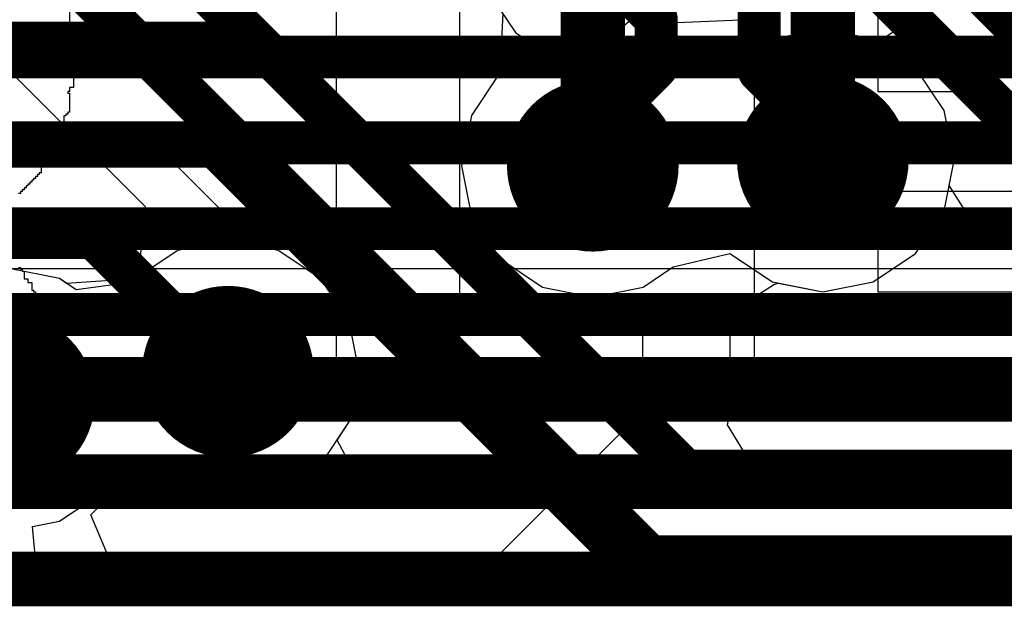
# Model space of a CAD drawing. Header units: millimetres. Extents: x -2 to 68, y -2 to 27.4.
# Tile 286 of 594: x 37.5 to 39.8, y 0.2 to 1.6. Entities that reach past the tile are written whole.
import ezdxf

# ---------------------------------------------------------------- set-up
doc = ezdxf.new("R2010")
doc.units = ezdxf.units.MM
for name, color, linetype in [('BottomLayer', 5, 'Continuous'), ('DrillGuide', 244, 'Continuous'), ('MidLayer1', 16, 'Continuous'), ('MidLayer2', 76, 'Continuous'), ('MidLayer3', 90, 'Continuous'), ('MidLayer4', 156, 'Continuous'), ('MidLayer5', 130, 'Continuous'), ('MidLayer6', 216, 'Continuous'), ('MidLayer7', 6, 'Continuous'), ('MidLayer8', 54, 'Continuous'), ('MultiLayer', 9, 'Continuous'), ('TopLayer', 1, 'Continuous'), ('TopOverlay', 2, 'Continuous'), ('ViaHoleLayer', 16, 'Continuous')]:
    doc.layers.add(name, color=color, linetype=linetype)

msp = doc.modelspace()

# ---------------------------------------------------------------- linework, layer by layer
at = {"layer": 'BottomLayer', "const_width": 0.1}
for points in [[(35.9593, 1.5), (44.1461, 1.5)], [(35.8474, 1.3), (44.2517, 1.3)], [(35.7126, 1.1), (44.9174, 1.1)], [(35.6298, 0.9), (45.0003, 0.9)], [(35.547, 0.7), (45.0831, 0.7)], [(35.4641, 0.5), (45.166, 0.5)]]:
    msp.add_lwpolyline(points, dxfattribs=at)
at = {"layer": 'DrillGuide', "const_width": 0.1}
for points in [[(39.32, 1.2585, 1), (39.42, 1.2585, 1)], [(38.784, 1.2465, 1), (38.884, 1.2465, 1)], [(37.9338, 0.7666, 1), (38.0338, 0.7666, 1)], [(37.424, 0.701, 1), (37.524, 0.701, 1)]]:
    msp.add_lwpolyline(points, format="xyb", close=True, dxfattribs=at)
at = {"layer": 'MidLayer1'}
for p, q in [((39.5863, 1.4748), (39.5798, 1.6135)), ((38.6242, 1.6015), (38.6177, 1.4628)), ((39.6526, 1.3755), (39.5863, 1.4748)), ((38.6177, 1.4628), (38.5514, 1.3635)), ((38.5514, 1.3635), (38.5281, 1.2465)), ((39.6759, 1.2585), (39.6526, 1.3755)), ((38.5281, 1.2465), (38.5514, 1.1294)), ((39.6526, 1.1414), (39.6759, 1.2585)), ((38.5514, 1.1294), (38.6177, 1.0302)), ((39.5863, 1.0422), (39.6526, 1.1414)), ((37.9838, 1.0725), (37.8668, 1.0492)), ((38.1009, 1.0492), (37.9838, 1.0725)), ((37.8668, 1.0492), (37.7676, 0.9829)), ((38.2001, 0.9829), (38.1009, 1.0492)), ((39.0217, 1.0111), (39.1537, 1.0422)), ((39.1537, 1.0422), (39.2529, 0.9759)), ((39.4871, 0.9759), (39.5863, 1.0422)), ((38.6177, 1.0302), (38.7169, 0.9639)), ((38.9511, 0.9639), (39.0217, 1.0111)), ((37.5911, 0.9836), (37.474, 1.0069)), ((37.6078, 0.9724), (37.5911, 0.9836)), ((37.7676, 0.9829), (37.6078, 0.9724)), ((38.2664, 0.8836), (38.2001, 0.9829)), ((38.7169, 0.9639), (38.834, 0.9406)), ((38.834, 0.9406), (38.9511, 0.9639)), ((39.2529, 0.9759), (39.37, 0.9526)), ((39.37, 0.9526), (39.4871, 0.9759)), ((38.2897, 0.7666), (38.2664, 0.8836)), ((38.2664, 0.6495), (38.2897, 0.7666)), ((38.2001, 0.5503), (38.2664, 0.6495)), ((38.1009, 0.484), (38.2001, 0.5503)), ((37.6646, 0.4329), (37.7171, 0.4865)), ((37.7171, 0.4865), (37.85, 0.4952)), ((37.85, 0.4952), (37.8668, 0.484)), ((37.8668, 0.484), (37.9838, 0.4607)), ((37.9838, 0.4607), (38.1009, 0.484)), ((37.7179, 0.3059), (37.6646, 0.4329)), ((62.4912, 0.3059), (37.7179, 0.3059))]:
    msp.add_line(p, q, dxfattribs=at)
at = {"layer": 'MidLayer1', "const_width": 0.15}
for points in [[(39.37, 1.2585), (39.37, 1.7495)], [(38.834, 1.2465), (38.834, 1.7375)], [(37.156, 1.019), (37.474, 0.701)]]:
    msp.add_lwpolyline(points, dxfattribs=at)
at = {"layer": 'MidLayer1'}
for points, const_width in [([(38.734, 1.2465, 1), (38.934, 1.2465, 1)], 0.2), ([(39.27, 1.2585, 1), (39.47, 1.2585, 1)], 0.2), ([(39.3325, 1.2585, 1), (39.4075, 1.2585, 1)], 0.075), ([(38.7965, 1.2465, 1), (38.8715, 1.2465, 1)], 0.075), ([(37.8838, 0.7666, 1), (38.0838, 0.7666, 1)], 0.2), ([(37.374, 0.701, 1), (37.574, 0.701, 1)], 0.2), ([(37.4365, 0.701, 1), (37.5115, 0.701, 1)], 0.075)]:
    msp.add_lwpolyline(points, format="xyb", close=True, dxfattribs=dict(at, const_width=const_width))
at = {"layer": 'MidLayer2'}
for p, q in [((39.3843, 1.5615), (39.3843, 1.6875)), ((39.4871, 1.5411), (39.3843, 1.5615)), ((39.5863, 1.4748), (39.4871, 1.5411)), ((39.6526, 1.3755), (39.5863, 1.4748)), ((39.6759, 1.2585), (39.6526, 1.3755)), ((39.6644, 1.2006), (39.6759, 1.2585)), ((39.7397, 1.0815), (39.6644, 1.2006)), ((39.7572, 1.0695), (39.7397, 1.0815)), ((39.8238, 1.0612), (39.7572, 1.0695)), ((37.6646, 0.4329), (37.7171, 0.4865)), ((37.7171, 0.4865), (37.85, 0.4952)), ((37.85, 0.4952), (37.8668, 0.484)), ((37.8668, 0.484), (37.9838, 0.4607)), ((37.9838, 0.4607), (38.1009, 0.484)), ((38.1009, 0.484), (38.1123, 0.4916)), ((38.1123, 0.4916), (39.8695, 0.4916)), ((37.7179, 0.3059), (37.6646, 0.4329)), ((62.4912, 0.3059), (37.7179, 0.3059))]:
    msp.add_line(p, q, dxfattribs=at)
at = {"layer": 'MidLayer2', "const_width": 0.1}
for points in [[(38.8311, 1.739), (38.982, 1.5881)], [(39.222, 1.4671), (39.222, 1.6875)], [(38.982, 1.4757), (38.982, 1.5881)], [(38.834, 1.3277), (38.982, 1.4757)], [(39.222, 1.4671), (39.37, 1.3191)], [(38.834, 1.2465), (38.834, 1.3277)], [(39.37, 1.2585), (39.37, 1.3191)], [(37.9838, 0.7666), (38.0039, 0.7465)], [(38.0039, 0.7465), (39.8695, 0.7465)], [(37.441, 0.701), (37.474, 0.701)]]:
    msp.add_lwpolyline(points, dxfattribs=at)
at = {"layer": 'MidLayer2'}
for points, const_width in [([(38.957, 1.5881, 1), (39.007, 1.5881, 1)], 0.05), ([(38.957, 1.5881, 1), (39.007, 1.5881, 1)], 0.05), ([(38.957, 1.4757, 1), (39.007, 1.4757, 1)], 0.05), ([(38.957, 1.4757, 1), (39.007, 1.4757, 1)], 0.05), ([(39.197, 1.4671, 1), (39.247, 1.4671, 1)], 0.05), ([(39.197, 1.4671, 1), (39.247, 1.4671, 1)], 0.05), ([(38.734, 1.2465, 1), (38.934, 1.2465, 1)], 0.2), ([(39.27, 1.2585, 1), (39.47, 1.2585, 1)], 0.2), ([(38.809, 1.3277, 1), (38.859, 1.3277, 1)], 0.05), ([(38.809, 1.3277, 1), (38.859, 1.3277, 1)], 0.05), ([(39.345, 1.3191, 1), (39.395, 1.3191, 1)], 0.05), ([(39.345, 1.3191, 1), (39.395, 1.3191, 1)], 0.05), ([(39.345, 1.2585, 1), (39.395, 1.2585, 1)], 0.05), ([(38.809, 1.2465, 1), (38.859, 1.2465, 1)], 0.05), ([(37.8838, 0.7666, 1), (38.0838, 0.7666, 1)], 0.2), ([(37.374, 0.701, 1), (37.574, 0.701, 1)], 0.2), ([(37.9588, 0.7666, 1), (38.0088, 0.7666, 1)], 0.05), ([(37.9789, 0.7465, 1), (38.0289, 0.7465, 1)], 0.05), ([(37.9789, 0.7465, 1), (38.0289, 0.7465, 1)], 0.05), ([(37.449, 0.701, 1), (37.499, 0.701, 1)], 0.05)]:
    msp.add_lwpolyline(points, format="xyb", close=True, dxfattribs=dict(at, const_width=const_width))
at = {"layer": 'MidLayer3', "const_width": 0.1}
for points in [[(39.6384, 1.7512), (40.4496, 0.94)], [(37.056, 1.532), (38.0535, 1.532)], [(38.0535, 1.532), (39.0504, 0.5351)], [(36.9566, 1.292), (37.9541, 1.292)], [(37.9541, 1.292), (38.9111, 0.3351)], [(39.0504, 0.5351), (59.4303, 0.5351)], [(38.9111, 0.3351), (59.5697, 0.3351)]]:
    msp.add_lwpolyline(points, dxfattribs=at)
at = {"layer": 'MidLayer3'}
for points, const_width in [([(38.0285, 1.532, 1), (38.0785, 1.532, 1)], 0.05), ([(38.0285, 1.532, 1), (38.0785, 1.532, 1)], 0.05), ([(38.734, 1.2465, 1), (38.934, 1.2465, 1)], 0.2), ([(39.27, 1.2585, 1), (39.47, 1.2585, 1)], 0.2), ([(37.9291, 1.292, 1), (37.9791, 1.292, 1)], 0.05), ([(37.9291, 1.292, 1), (37.9791, 1.292, 1)], 0.05), ([(37.8838, 0.7666, 1), (38.0838, 0.7666, 1)], 0.2), ([(37.374, 0.701, 1), (37.574, 0.701, 1)], 0.2), ([(39.0254, 0.5351, 1), (39.0754, 0.5351, 1)], 0.05), ([(39.0254, 0.5351, 1), (39.0754, 0.5351, 1)], 0.05), ([(38.8861, 0.3351, 1), (38.9361, 0.3351, 1)], 0.05), ([(38.8861, 0.3351, 1), (38.9361, 0.3351, 1)], 0.05)]:
    msp.add_lwpolyline(points, format="xyb", close=True, dxfattribs=dict(at, const_width=const_width))
at = {"layer": 'MidLayer4'}
for p, q in [((39.37, 1.5644), (39.2529, 1.5411)), ((39.4871, 1.5411), (39.37, 1.5644)), ((38.834, 1.5524), (38.7169, 1.5291)), ((38.9511, 1.5291), (38.834, 1.5524)), ((39.2529, 1.5411), (39.1823, 1.4939)), ((39.5863, 1.4748), (39.4871, 1.5411)), ((38.7169, 1.5291), (38.6177, 1.4628)), ((39.0503, 1.4628), (38.9511, 1.5291)), ((39.1823, 1.4939), (39.0503, 1.4628)), ((39.6526, 1.3755), (39.5863, 1.4748)), ((38.6177, 1.4628), (38.5514, 1.3635)), ((38.5514, 1.3635), (38.5281, 1.2465)), ((39.6759, 1.2585), (39.6526, 1.3755)), ((38.5281, 1.2465), (38.5514, 1.1294)), ((39.6526, 1.1414), (39.6759, 1.2585)), ((38.5514, 1.1294), (38.6177, 1.0302)), ((39.5863, 1.0422), (39.6526, 1.1414)), ((37.9838, 1.0725), (37.8668, 1.0492)), ((38.1009, 1.0492), (37.9838, 1.0725)), ((37.8668, 1.0492), (37.7676, 0.9829)), ((38.2001, 0.9829), (38.1009, 1.0492)), ((39.0217, 1.0111), (39.1537, 1.0422)), ((39.1537, 1.0422), (39.2529, 0.9759)), ((39.4871, 0.9759), (39.5863, 1.0422)), ((38.6177, 1.0302), (38.7169, 0.9639)), ((38.9511, 0.9639), (39.0217, 1.0111)), ((37.5911, 0.9836), (37.474, 1.0069)), ((37.6078, 0.9724), (37.5911, 0.9836)), ((37.7676, 0.9829), (37.6078, 0.9724)), ((38.2664, 0.8836), (38.2001, 0.9829)), ((38.7169, 0.9639), (38.834, 0.9406)), ((38.834, 0.9406), (38.9511, 0.9639)), ((39.2529, 0.9759), (39.37, 0.9526)), ((39.37, 0.9526), (39.4871, 0.9759)), ((38.2897, 0.7666), (38.2664, 0.8836)), ((38.2664, 0.6495), (38.2897, 0.7666)), ((38.2001, 0.5503), (38.2664, 0.6495)), ((38.1009, 0.484), (38.2001, 0.5503)), ((37.6646, 0.4329), (37.7171, 0.4865)), ((37.7171, 0.4865), (37.85, 0.4952)), ((37.85, 0.4952), (37.8668, 0.484)), ((37.8668, 0.484), (37.9838, 0.4607)), ((37.9838, 0.4607), (38.1009, 0.484)), ((37.7179, 0.3059), (37.6646, 0.4329)), ((62.4912, 0.3059), (37.7179, 0.3059))]:
    msp.add_line(p, q, dxfattribs=at)
at = {"layer": 'MidLayer4', "const_width": 0.2}
for points in [[(38.734, 1.2465, 1), (38.934, 1.2465, 1)], [(39.27, 1.2585, 1), (39.47, 1.2585, 1)], [(37.8838, 0.7666, 1), (38.0838, 0.7666, 1)], [(37.374, 0.701, 1), (37.574, 0.701, 1)]]:
    msp.add_lwpolyline(points, format="xyb", close=True, dxfattribs=at)
at = {"layer": 'MidLayer5'}
for p, q in [((37.0668, 1.8754), (37.791, 1.1512)), ((37.791, 1.1512), (37.7748, 0.9877)), ((37.5911, 0.9836), (37.474, 1.0069)), ((37.7748, 0.9877), (37.7676, 0.9829)), ((37.6078, 0.9724), (37.5911, 0.9836)), ((37.7676, 0.9829), (37.6078, 0.9724))]:
    msp.add_line(p, q, dxfattribs=at)
at = {"layer": 'MidLayer5', "const_width": 0.1}
for points in [[(38.964, 2.479), (40.508, 0.9351)], [(38.764, 2.3962), (40.4251, 0.7351)], [(37.447, 2.1385), (39.0504, 0.5351)], [(37.247, 2.0557), (38.9676, 0.3351)], [(39.0504, 0.5351), (57.0387, 0.5351)], [(38.9676, 0.3351), (57.139, 0.3351)]]:
    msp.add_lwpolyline(points, dxfattribs=at)
at = {"layer": 'MidLayer5'}
for points, const_width in [([(38.734, 1.2465, 1), (38.934, 1.2465, 1)], 0.2), ([(39.27, 1.2585, 1), (39.47, 1.2585, 1)], 0.2), ([(37.8838, 0.7666, 1), (38.0838, 0.7666, 1)], 0.2), ([(37.374, 0.701, 1), (37.574, 0.701, 1)], 0.2), ([(39.0254, 0.5351, 1), (39.0754, 0.5351, 1)], 0.05), ([(39.0254, 0.5351, 1), (39.0754, 0.5351, 1)], 0.05), ([(38.9426, 0.3351, 1), (38.9926, 0.3351, 1)], 0.05), ([(38.9426, 0.3351, 1), (38.9926, 0.3351, 1)], 0.05)]:
    msp.add_lwpolyline(points, format="xyb", close=True, dxfattribs=dict(at, const_width=const_width))
at = {"layer": 'MidLayer6'}
for p, q in [((39.37, 1.5644), (39.2529, 1.5411)), ((39.4871, 1.5411), (39.37, 1.5644)), ((38.834, 1.5524), (38.7169, 1.5291)), ((38.9511, 1.5291), (38.834, 1.5524)), ((39.2529, 1.5411), (39.1823, 1.4939)), ((39.5863, 1.4748), (39.4871, 1.5411)), ((38.7169, 1.5291), (38.6177, 1.4628)), ((39.0503, 1.4628), (38.9511, 1.5291)), ((39.1823, 1.4939), (39.0503, 1.4628)), ((39.6526, 1.3755), (39.5863, 1.4748)), ((38.6177, 1.4628), (38.5514, 1.3635)), ((38.5514, 1.3635), (38.5281, 1.2465)), ((39.6759, 1.2585), (39.6526, 1.3755)), ((37.6713, 1.3341), (35.2542, 1.3341)), ((37.7688, 1.3147), (37.6713, 1.3341)), ((37.8515, 1.2594), (37.7688, 1.3147)), ((38.052, 1.0589), (37.8515, 1.2594)), ((38.5281, 1.2465), (38.5514, 1.1294)), ((39.6526, 1.1414), (39.6759, 1.2585)), ((38.5514, 1.1294), (38.6177, 1.0302)), ((39.5863, 1.0422), (39.6526, 1.1414)), ((38.1009, 1.0492), (38.052, 1.0589)), ((38.2001, 0.9829), (38.1009, 1.0492)), ((39.0217, 1.0111), (39.1537, 1.0422)), ((39.1537, 1.0422), (39.2529, 0.9759)), ((39.4871, 0.9759), (39.5863, 1.0422)), ((38.6177, 1.0302), (38.7169, 0.9639)), ((38.9511, 0.9639), (39.0217, 1.0111)), ((38.2664, 0.8836), (38.2001, 0.9829)), ((38.7169, 0.9639), (38.834, 0.9406)), ((38.834, 0.9406), (38.9511, 0.9639)), ((39.2529, 0.9759), (39.37, 0.9526)), ((39.37, 0.9526), (39.4871, 0.9759)), ((38.2897, 0.7666), (38.2664, 0.8836)), ((38.2664, 0.6495), (38.2897, 0.7666)), ((38.2001, 0.5503), (38.2664, 0.6495)), ((38.1009, 0.484), (38.2001, 0.5503)), ((37.6646, 0.4329), (37.7171, 0.4865)), ((37.7171, 0.4865), (37.85, 0.4952)), ((37.85, 0.4952), (37.8668, 0.484)), ((37.8668, 0.484), (37.9838, 0.4607)), ((37.9838, 0.4607), (38.1009, 0.484)), ((37.7179, 0.3059), (37.6646, 0.4329)), ((62.4912, 0.3059), (37.7179, 0.3059))]:
    msp.add_line(p, q, dxfattribs=at)
for points, const_width in [([(38.734, 1.2465, 1), (38.934, 1.2465, 1)], 0.2), ([(39.27, 1.2585, 1), (39.47, 1.2585, 1)], 0.2), ([(37.6463, 1.0792, 1), (37.6963, 1.0792, 1)], 0.05), ([(37.6463, 1.0792, 1), (37.6963, 1.0792, 1)], 0.05), ([(37.8838, 0.7666, 1), (38.0838, 0.7666, 1)], 0.2), ([(37.374, 0.701, 1), (37.574, 0.701, 1)], 0.2), ([(37.9588, 0.7666, 1), (38.0088, 0.7666, 1)], 0.05)]:
    msp.add_lwpolyline(points, format="xyb", close=True, dxfattribs=dict(at, const_width=const_width))
at = {"layer": 'MidLayer6', "const_width": 0.1}
for points in [[(35.2542, 1.0792), (37.6713, 1.0792)], [(37.6713, 1.0792), (37.9838, 0.7666)]]:
    msp.add_lwpolyline(points, dxfattribs=at)
at = {"layer": 'MidLayer7'}
for p, q in [((39.37, 1.5644), (39.2529, 1.5411)), ((39.4871, 1.5411), (39.37, 1.5644)), ((38.834, 1.5524), (38.7169, 1.5291)), ((38.9511, 1.5291), (38.834, 1.5524)), ((39.2529, 1.5411), (39.1823, 1.4939)), ((39.5863, 1.4748), (39.4871, 1.5411)), ((38.7169, 1.5291), (38.6177, 1.4628)), ((39.0503, 1.4628), (38.9511, 1.5291)), ((39.1823, 1.4939), (39.0503, 1.4628)), ((39.6526, 1.3755), (39.5863, 1.4748)), ((38.6177, 1.4628), (38.5514, 1.3635)), ((38.5514, 1.3635), (38.5281, 1.2465)), ((39.6759, 1.2585), (39.6526, 1.3755)), ((38.5281, 1.2465), (38.5514, 1.1294)), ((39.6526, 1.1414), (39.6759, 1.2585)), ((38.5514, 1.1294), (38.6177, 1.0302)), ((39.5863, 1.0422), (39.6526, 1.1414)), ((37.9838, 1.0725), (37.8668, 1.0492)), ((38.1009, 1.0492), (37.9838, 1.0725)), ((37.8668, 1.0492), (37.7676, 0.9829)), ((38.2001, 0.9829), (38.1009, 1.0492)), ((39.0217, 1.0111), (39.1537, 1.0422)), ((39.1537, 1.0422), (39.2529, 0.9759)), ((39.4871, 0.9759), (39.5863, 1.0422)), ((38.6177, 1.0302), (38.7169, 0.9639)), ((38.9511, 0.9639), (39.0217, 1.0111)), ((37.5911, 0.9836), (37.474, 1.0069)), ((37.6078, 0.9724), (37.5911, 0.9836)), ((37.7676, 0.9829), (37.6078, 0.9724)), ((38.2664, 0.8836), (38.2001, 0.9829)), ((38.7169, 0.9639), (38.834, 0.9406)), ((38.834, 0.9406), (38.9511, 0.9639)), ((39.2529, 0.9759), (39.37, 0.9526)), ((39.37, 0.9526), (39.4871, 0.9759)), ((38.2897, 0.7666), (38.2664, 0.8836)), ((38.2664, 0.6495), (38.2897, 0.7666)), ((38.2384, 0.6075), (38.2664, 0.6495)), ((38.3062, 0.4805), (38.2384, 0.6075)), ((43.147, 0.475), (38.3062, 0.4805))]:
    msp.add_line(p, q, dxfattribs=at)
at = {"layer": 'MidLayer7', "const_width": 0.2}
for points in [[(38.734, 1.2465, 1), (38.934, 1.2465, 1)], [(39.27, 1.2585, 1), (39.47, 1.2585, 1)], [(37.8838, 0.7666, 1), (38.0838, 0.7666, 1)], [(37.374, 0.701, 1), (37.574, 0.701, 1)]]:
    msp.add_lwpolyline(points, format="xyb", close=True, dxfattribs=at)
at = {"layer": 'MidLayer8'}
for p, q in [((38.95, 1.6081), (38.8727, 1.5447)), ((39.2316, 1.5598), (39.1539, 1.6277)), ((39.37, 1.5644), (39.2726, 1.545)), ((39.4871, 1.5411), (39.37, 1.5644)), ((38.834, 1.5524), (38.7169, 1.5291)), ((38.8727, 1.5447), (38.834, 1.5524)), ((39.2726, 1.545), (39.2316, 1.5598)), ((39.5863, 1.4748), (39.4871, 1.5411)), ((38.7169, 1.5291), (38.6177, 1.4628)), ((39.6526, 1.3755), (39.5863, 1.4748)), ((38.6177, 1.4628), (38.5514, 1.3635)), ((38.5514, 1.3635), (38.5281, 1.2465)), ((39.6759, 1.2585), (39.6526, 1.3755)), ((38.5281, 1.2465), (38.5514, 1.1294)), ((39.6526, 1.1414), (39.6759, 1.2585)), ((38.5514, 1.1294), (38.6177, 1.0302)), ((39.5863, 1.0422), (39.6526, 1.1414)), ((37.9838, 1.0725), (37.8668, 1.0492)), ((38.1009, 1.0492), (37.9838, 1.0725)), ((37.8668, 1.0492), (37.7676, 0.9829)), ((38.2001, 0.9829), (38.1009, 1.0492)), ((39.4871, 0.9759), (39.5863, 1.0422)), ((38.6177, 1.0302), (38.7169, 0.9639)), ((37.5911, 0.9836), (37.474, 1.0069)), ((37.6303, 0.9574), (37.5911, 0.9836)), ((37.7626, 0.9754), (37.6303, 0.9574)), ((37.7676, 0.9829), (37.7626, 0.9754)), ((38.2664, 0.8836), (38.2001, 0.9829)), ((38.7169, 0.9639), (38.834, 0.9406)), ((39.206, 0.9382), (39.2578, 0.9707)), ((39.2578, 0.9707), (39.2658, 0.9733)), ((39.2658, 0.9733), (39.37, 0.9526)), ((39.37, 0.9526), (39.4871, 0.9759)), ((38.834, 0.9406), (38.8727, 0.9483)), ((38.8727, 0.9483), (38.95, 0.8849)), ((39.1625, 0.9033), (39.206, 0.9382)), ((39.1529, 0.89), (39.1625, 0.9033)), ((38.2897, 0.7666), (38.2664, 0.8836)), ((38.95, 0.8849), (38.95, 0.675)), ((39.1539, 0.8849), (39.1529, 0.89)), ((39.1539, 0.675), (39.1539, 0.8849)), ((38.2664, 0.6495), (38.2897, 0.7666)), ((38.95, 0.675), (38.5809, 0.3059)), ((39.1476, 0.643), (39.1539, 0.675)), ((38.2001, 0.5503), (38.2664, 0.6495)), ((39.2136, 0.5352), (39.1476, 0.643)), ((38.1009, 0.484), (38.2001, 0.5503)), ((39.237, 0.516), (39.2136, 0.5352)), ((37.6953, 0.4922), (37.8276, 0.5102)), ((37.8276, 0.5102), (37.8668, 0.484)), ((59.418, 0.516), (39.237, 0.516)), ((37.5911, 0.4184), (37.6903, 0.4847)), ((37.6903, 0.4847), (37.6953, 0.4922)), ((37.8668, 0.484), (37.9838, 0.4607)), ((37.9838, 0.4607), (38.1009, 0.484)), ((37.5281, 0.4059), (37.5911, 0.4184)), ((37.5379, 0.3059), (37.5281, 0.4059)), ((38.5809, 0.3059), (37.5379, 0.3059))]:
    msp.add_line(p, q, dxfattribs=at)
at = {"layer": 'MidLayer8', "const_width": 0.2}
for points in [[(38.734, 1.2465, 1), (38.934, 1.2465, 1)], [(39.27, 1.2585, 1), (39.47, 1.2585, 1)], [(37.8838, 0.7666, 1), (38.0838, 0.7666, 1)], [(37.374, 0.701, 1), (37.574, 0.701, 1)]]:
    msp.add_lwpolyline(points, format="xyb", close=True, dxfattribs=at)
at = {"layer": 'MultiLayer', "const_width": 0.2}
for points in [[(38.734, 1.2465, 1), (38.934, 1.2465, 1)], [(39.27, 1.2585, 1), (39.47, 1.2585, 1)], [(37.8838, 0.7666, 1), (38.0838, 0.7666, 1)], [(37.374, 0.701, 1), (37.574, 0.701, 1)]]:
    msp.add_lwpolyline(points, format="xyb", close=True, dxfattribs=at)
at = {"layer": 'TopLayer'}
for p, q in [((39.5502, 1.5692), (39.6055, 1.6519)), ((38.5985, 1.6399), (38.6538, 1.5572)), ((39.0296, 1.5803), (39.1784, 1.5862)), ((39.1784, 1.5862), (39.1898, 1.5692)), ((39.0142, 1.5572), (39.0296, 1.5803)), ((39.1898, 1.5692), (39.2725, 1.514)), ((39.4675, 1.514), (39.5502, 1.5692)), ((38.6538, 1.5572), (38.7365, 1.502)), ((38.9315, 1.502), (39.0142, 1.5572)), ((38.7365, 1.502), (38.834, 1.4826)), ((38.834, 1.4826), (38.9315, 1.502)), ((39.2725, 1.514), (39.37, 1.4946)), ((39.37, 1.4946), (39.4675, 1.514)), ((46.7262, 1.0062), (37.483, 1.0062))]:
    msp.add_line(p, q, dxfattribs=at)
at = {"layer": 'TopLayer', "const_width": 0.127}
for points in [[(31.8625, 0.7375), (46.8375, 0.7375)], [(31.4895, 0.5105), (46.9315, 0.5105)], [(31.1165, 0.2835), (47.4635, 0.2835)]]:
    msp.add_lwpolyline(points, dxfattribs=at)
at = {"layer": 'TopOverlay'}
for p, q in [((39.2112, 0.7232), (39.2112, 1.8697)), ((38.2367, 0.7232), (38.2367, 1.6404)), ((38.5233, 1.6404), (38.5233, 1.345)), ((39.4979, 1.6404), (39.4979, 1.4199)), ((37.6149, 1.6051), (37.6149, 1.5478)), ((37.6149, 1.5478), (37.6105, 1.5478)), ((37.6105, 1.5478), (37.6105, 1.5434)), ((37.6105, 1.5434), (37.6149, 1.5434)), ((37.6149, 1.5434), (37.6149, 1.5346)), ((37.6149, 1.5346), (37.6237, 1.5346)), ((37.6237, 1.5346), (37.6237, 1.4287)), ((37.6237, 1.4287), (37.6149, 1.4287)), ((37.6149, 1.4287), (37.6149, 1.4199)), ((37.6149, 1.4199), (37.6105, 1.4199)), ((37.6105, 1.4199), (37.6105, 1.4155)), ((37.6105, 1.4155), (37.6149, 1.4155)), ((37.6149, 1.4155), (37.6149, 1.3714)), ((39.4979, 1.4199), (39.9918, 1.4199)), ((37.6061, 1.3626), (37.6017, 1.3626)), ((37.6017, 1.3626), (37.6017, 1.3361)), ((37.6105, 1.367), (37.6061, 1.367)), ((37.6061, 1.367), (37.6061, 1.3626)), ((37.6149, 1.3714), (37.6105, 1.3714)), ((37.6105, 1.3714), (37.6105, 1.367)), ((37.5973, 1.3317), (37.5929, 1.3317)), ((37.5929, 1.3317), (37.5929, 1.3053)), ((37.6017, 1.3361), (37.5973, 1.3361)), ((37.5973, 1.3361), (37.5973, 1.3317)), ((38.5233, 1.345), (38.5233, 1.3406)), ((38.5233, 1.3406), (38.5233, 0.7232)), ((37.5841, 1.2965), (37.5797, 1.2965)), ((37.5797, 1.2965), (37.5797, 1.2832)), ((37.5885, 1.3009), (37.5841, 1.3009)), ((37.5841, 1.3009), (37.5841, 1.2965)), ((37.5929, 1.3053), (37.5885, 1.3053)), ((37.5885, 1.3053), (37.5885, 1.3009)), ((37.5752, 1.2788), (37.5708, 1.2788)), ((37.5708, 1.2788), (37.5708, 1.2612)), ((37.5797, 1.2832), (37.5752, 1.2832)), ((37.5752, 1.2832), (37.5752, 1.2788)), ((37.5576, 1.248), (37.5488, 1.248)), ((37.5488, 1.248), (37.5488, 1.2303)), ((37.562, 1.2524), (37.5576, 1.2524)), ((37.5576, 1.2524), (37.5576, 1.248)), ((37.5664, 1.2568), (37.562, 1.2568)), ((37.562, 1.2568), (37.562, 1.2524)), ((37.5708, 1.2612), (37.5664, 1.2612)), ((37.5664, 1.2612), (37.5664, 1.2568)), ((37.5356, 1.2171), (37.5311, 1.2171)), ((37.5311, 1.2171), (37.5311, 1.2127)), ((37.54, 1.2215), (37.5356, 1.2215)), ((37.5356, 1.2215), (37.5356, 1.2171)), ((37.5444, 1.2259), (37.54, 1.2259)), ((37.54, 1.2259), (37.54, 1.2215)), ((37.5488, 1.2303), (37.5444, 1.2303)), ((37.5444, 1.2303), (37.5444, 1.2259)), ((37.5135, 1.195), (37.5091, 1.195)), ((37.5091, 1.195), (37.5091, 1.1906)), ((37.5179, 1.1994), (37.5135, 1.1994)), ((37.5135, 1.1994), (37.5135, 1.195)), ((37.5223, 1.2039), (37.5179, 1.2039)), ((37.5179, 1.2039), (37.5179, 1.1994)), ((37.5267, 1.2083), (37.5223, 1.2083)), ((37.5223, 1.2083), (37.5223, 1.2039)), ((37.5311, 1.2127), (37.5267, 1.2127)), ((37.5267, 1.2127), (37.5267, 1.2083)), ((37.5003, 1.1818), (37.4959, 1.1818)), ((37.5047, 1.1862), (37.5003, 1.1862)), ((37.5003, 1.1862), (37.5003, 1.1818)), ((37.5091, 1.1906), (37.5047, 1.1906)), ((37.5047, 1.1906), (37.5047, 1.1862)), ((39.9918, 1.1862), (39.4979, 1.1862)), ((39.4979, 1.1862), (39.4979, 0.9525)), ((37.4959, 1.0098), (37.5003, 1.0098)), ((37.5003, 1.0098), (37.5003, 1.0054)), ((37.5003, 1.0054), (37.5047, 1.0054)), ((37.5047, 1.0054), (37.5047, 1.001)), ((37.5047, 1.001), (37.5091, 1.001)), ((37.5091, 1.001), (37.5091, 0.9834)), ((37.5091, 0.9834), (37.5179, 0.9834)), ((37.5179, 0.9834), (37.5179, 0.9745)), ((37.5179, 0.9745), (37.5267, 0.9745)), ((37.5267, 0.9745), (37.5267, 0.9569)), ((37.5267, 0.9569), (37.5311, 0.9569)), ((37.5311, 0.9569), (37.5311, 0.9525)), ((37.5311, 0.9525), (37.5356, 0.9525)), ((37.5356, 0.9525), (37.5356, 0.9481)), ((37.5356, 0.9481), (37.54, 0.9481)), ((37.54, 0.9481), (37.54, 0.9305)), ((39.4979, 0.9525), (40.0447, 0.9525)), ((37.54, 0.9305), (37.5488, 0.9305)), ((37.5488, 0.9305), (37.5488, 0.9128)), ((37.5488, 0.9128), (37.5532, 0.9128)), ((37.5532, 0.9128), (37.5532, 0.9084)), ((37.5532, 0.9084), (37.562, 0.9084)), ((37.562, 0.9084), (37.562, 0.8908)), ((37.562, 0.8908), (37.5664, 0.8908)), ((37.5664, 0.8908), (37.5664, 0.8864)), ((37.5664, 0.8864), (37.5708, 0.8864)), ((37.5708, 0.8864), (37.5708, 0.8687)), ((37.5708, 0.8687), (37.5797, 0.8687)), ((37.5797, 0.8687), (37.5797, 0.8511)), ((37.5797, 0.8511), (37.5841, 0.8511)), ((37.5841, 0.8511), (37.5841, 0.8467)), ((37.5841, 0.8467), (37.5885, 0.8467)), ((37.5885, 0.8467), (37.5885, 0.8423)), ((37.5885, 0.8423), (37.5929, 0.8423)), ((37.5929, 0.8423), (37.5929, 0.8378)), ((37.5929, 0.8378), (37.5973, 0.8378)), ((37.5973, 0.8378), (37.5973, 0.8334)), ((37.5973, 0.8334), (37.6017, 0.8334)), ((37.6017, 0.8334), (37.6017, 0.8158)), ((37.6017, 0.8158), (37.6105, 0.8158)), ((37.6105, 0.8158), (37.6105, 0.8114)), ((37.6105, 0.8114), (37.6149, 0.8114)), ((37.6149, 0.8114), (37.6149, 0.7937)), ((37.6149, 0.7937), (37.6237, 0.7937)), ((37.6237, 0.7937), (37.6237, 0.7761)), ((37.6237, 0.7761), (37.6282, 0.7761)), ((37.6282, 0.7761), (37.6282, 0.7717)), ((37.6282, 0.7717), (37.6326, 0.7717)), ((37.6326, 0.7717), (37.6326, 0.7541)), ((37.6326, 0.7541), (37.637, 0.7541)), ((37.637, 0.7541), (37.637, 0.7497)), ((37.637, 0.7497), (37.6458, 0.7497)), ((37.6458, 0.7497), (37.6458, 0.732)), ((37.6546, 0.7188), (37.3195, 0.7188)), ((37.6458, 0.732), (37.6546, 0.732)), ((37.6546, 0.732), (37.6546, 0.7188)), ((38.2411, 0.7232), (38.2367, 0.7232)), ((38.2411, 0.7188), (38.2411, 0.7232)), ((38.5189, 0.7188), (38.2411, 0.7188)), ((38.5233, 0.7232), (38.5189, 0.7232)), ((38.5189, 0.7232), (38.5189, 0.7188)), ((39.2157, 0.7232), (39.2112, 0.7232)), ((39.2157, 0.7188), (39.2157, 0.7232)), ((40.0447, 0.7188), (39.2157, 0.7188))]:
    msp.add_line(p, q, dxfattribs=at)
at = {"layer": 'ViaHoleLayer', "const_width": 0.1}
for points in [[(39.32, 1.2585, 1), (39.42, 1.2585, 1)], [(38.784, 1.2465, 1), (38.884, 1.2465, 1)], [(37.9338, 0.7666, 1), (38.0338, 0.7666, 1)], [(37.424, 0.701, 1), (37.524, 0.701, 1)]]:
    msp.add_lwpolyline(points, format="xyb", close=True, dxfattribs=at)

doc.saveas('drawing.dxf')
